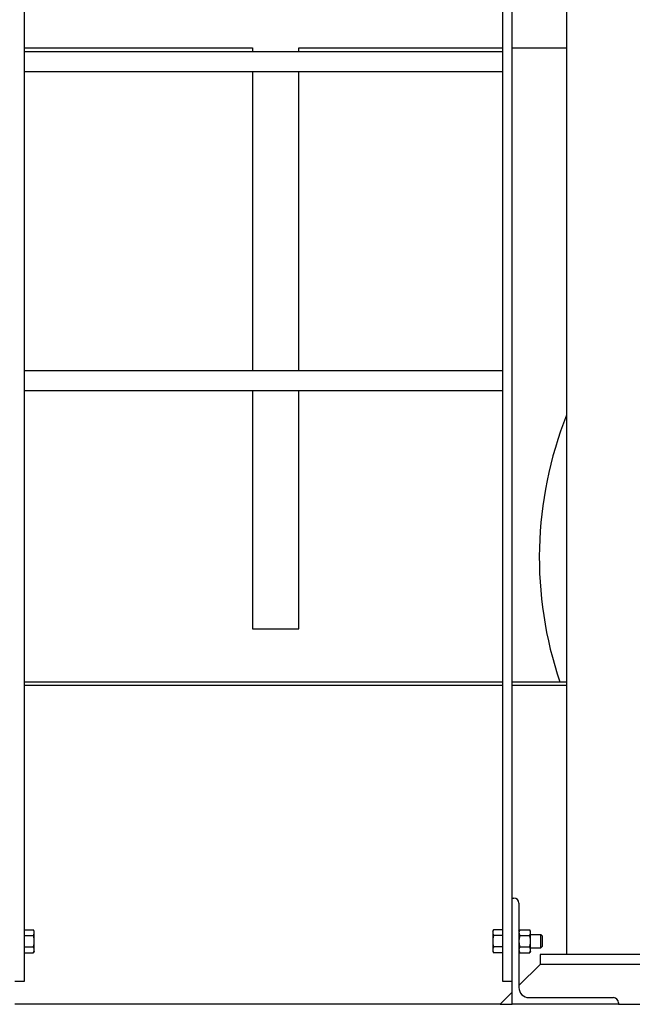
# Model space of a CAD drawing. Header units: inches. Extents: x 5 to 1128, y -85 to 748.
# Tile 552 of 656: x 995 to 1018, y 156 to 193. Entities that reach past the tile are written whole.
import ezdxf

# ---------------------------------------------------------------- set-up
doc = ezdxf.new("R2010")
doc.units = ezdxf.units.IN
doc.header["$LTSCALE"] = 32
doc.header["$MEASUREMENT"] = 0
doc.layers.add('Visible (ANSI)', color=7, linetype='Continuous', lineweight=30)

msp = doc.modelspace()

# ---------------------------------------------------------------- linework, layer by layer
at = {"layer": 'Visible (ANSI)'}
for p, q in [((995.22578, 157.10867), (995.22578, 268.54801)), ((1013.22578, 268.54801), (1013.22578, 157.10867)), ((1013.60078, 157.10867), (1013.60078, 268.54801)), ((1015.64578, 261.40444), (1015.64578, 158.10867)), ((995.22578, 192.23367), (1003.80578, 192.23367)), ((995.22578, 192.09367), (1013.22578, 192.09367)), ((1003.80578, 192.23367), (1003.80578, 192.09367)), ((1005.55578, 192.23367), (1013.22578, 192.23367)), ((1005.55578, 192.09367), (1005.55578, 192.23367)), ((1013.60078, 192.23367), (1015.64578, 192.23367)), ((995.22578, 191.34367), (1013.22578, 191.34367)), ((1003.80578, 191.34367), (1003.80578, 180.09367)), ((1005.55578, 180.09367), (1005.55578, 191.34367)), ((995.22578, 180.09367), (1013.22578, 180.09367)), ((995.22578, 179.34367), (1013.22578, 179.34367)), ((1003.80578, 179.34367), (1003.80578, 170.36817)), ((1005.55578, 170.36817), (1005.55578, 179.34367)), ((1003.80578, 170.36817), (1005.55578, 170.36817)), ((995.22578, 168.36817), (1013.22578, 168.36817)), ((1013.60078, 168.36817), (1015.39362, 168.36817)), ((1015.39362, 168.36817), (1015.64578, 168.36817)), ((1013.22578, 168.23367), (995.22578, 168.23367)), ((1013.22578, 168.23367), (995.22578, 168.23367)), ((1015.64578, 168.23367), (1013.60078, 168.23367)), ((1015.64578, 168.23367), (1013.60078, 168.23367)), ((1013.60078, 156.23367), (1013.60078, 160.23367)), ((1013.60078, 160.23367), (1013.66078, 160.23367)), ((1013.85078, 160.04367), (1013.85078, 156.86367)), ((995.22579, 159.04168), (995.55629, 159.04168)), ((995.22579, 158.93343), (995.22579, 159.04168)), ((995.58979, 158.98367), (995.55629, 159.04168)), ((1012.86178, 158.98367), (1012.89527, 159.04168)), ((1013.22578, 159.04168), (1012.89527, 159.04168)), ((1013.22578, 159.04168), (1013.22578, 158.93343)), ((1013.85078, 158.98367), (1013.88428, 159.04168)), ((1013.88428, 159.04168), (1014.25529, 159.04168)), ((1014.28878, 158.98367), (1014.25529, 159.04168)), ((995.22579, 158.98367), (995.22578, 158.98367)), ((995.22579, 158.82518), (995.22579, 158.93343)), ((995.22579, 158.82518), (995.55629, 158.82518)), ((995.22579, 158.60867), (995.22579, 158.82518)), ((995.58979, 158.93343), (995.58979, 158.98367)), ((995.58979, 158.60867), (995.58979, 158.93343)), ((1012.86178, 158.98367), (1012.86178, 158.93343)), ((1012.86178, 158.93343), (1012.86178, 158.60867)), ((1013.22578, 158.82518), (1012.89527, 158.82518)), ((1013.22578, 158.98367), (1013.22578, 158.98367)), ((1013.22578, 158.93343), (1013.22578, 158.82518)), ((1013.22578, 158.82518), (1013.22578, 158.60867)), ((1013.88428, 158.82518), (1014.25529, 158.82518)), ((1014.28878, 158.93343), (1014.28878, 158.98367)), ((1014.28878, 158.60867), (1014.28878, 158.93343)), ((1014.28878, 158.85867), (1014.68001, 158.85867)), ((1014.68001, 158.35867), (1014.68001, 158.85867)), ((1014.72578, 158.81148), (1014.68001, 158.85867)), ((1014.72578, 158.81148), (1014.72578, 158.40586)), ((995.22579, 158.39216), (995.22579, 158.60867)), ((995.22579, 158.28391), (995.22579, 158.39216)), ((995.22579, 158.39216), (995.55629, 158.39216)), ((995.22579, 158.17566), (995.22579, 158.28391)), ((995.58979, 158.28391), (995.58979, 158.60867)), ((995.58979, 158.23367), (995.58979, 158.28391)), ((1012.86178, 158.60867), (1012.86178, 158.28391)), ((1012.86178, 158.28391), (1012.86178, 158.23367)), ((1013.22578, 158.39216), (1012.89527, 158.39216)), ((1013.22578, 158.60867), (1013.22578, 158.39216)), ((1013.22578, 158.39216), (1013.22578, 158.28391)), ((1013.22578, 158.28391), (1013.22578, 158.17566)), ((1013.88428, 158.39216), (1014.25529, 158.39216)), ((1014.28878, 158.28391), (1014.28878, 158.60867)), ((1014.28878, 158.35867), (1014.68001, 158.35867)), ((1014.28878, 158.23367), (1014.28878, 158.28391)), ((1014.72578, 158.40586), (1014.68001, 158.35867)), ((995.22579, 158.23367), (995.22578, 158.23367)), ((995.22579, 158.17566), (995.55629, 158.17566)), ((995.58979, 158.23367), (995.55629, 158.17566)), ((1012.86178, 158.23367), (1012.89527, 158.17566)), ((1013.22578, 158.17566), (1012.89527, 158.17566)), ((1013.22578, 158.23367), (1013.22578, 158.23367)), ((1013.85078, 158.23367), (1013.88428, 158.17566)), ((1013.88428, 158.17566), (1014.25529, 158.17566)), ((1014.28878, 158.23367), (1014.25529, 158.17566)), ((1019.64578, 158.10867), (1014.64578, 158.10867)), ((1014.64578, 158.10867), (1014.64578, 157.73367)), ((1014.64578, 157.73367), (1013.85078, 156.93867)), ((1019.64578, 157.73367), (1014.64578, 157.73367)), ((1019.64578, 157.73367), (1014.64578, 157.73367)), ((994.85078, 157.10867), (995.22578, 157.10867)), ((1013.22578, 157.10867), (1013.60078, 157.10867)), ((1013.60078, 156.68867), (1013.14578, 156.23367)), ((1014.23078, 156.48367), (1017.41078, 156.48367)), ((1013.14578, 156.23367), (994.85078, 156.23367)), ((1013.14578, 156.23367), (1013.60078, 156.23367)), ((1017.60078, 156.23367), (1013.60078, 156.23367)), ((1017.60078, 156.29367), (1017.60078, 156.23367)), ((1017.60078, 156.23367), (1021.14578, 156.23367))]:
    msp.add_line(p, q, dxfattribs=at)
for centre, radius, start, end in [((1029.11828, 173.04617), 14.5, 158.300831, 198.821487), ((1013.66078, 160.04367), 0.19, 0, 90), ((1014.23078, 156.86367), 0.38, 180, 270), ((1017.41078, 156.29367), 0.19, 0, 90)]:
    msp.add_arc(centre, radius, start, end, dxfattribs=at)
for points in [[(995.58979, 158.93343), (995.58979, 158.98367), (995.55629, 159.04168)], [(1012.89527, 159.04168), (1012.86178, 158.98367), (1012.86178, 158.93343)], [(1013.88428, 159.04168), (1013.85078, 158.98367), (1013.85078, 158.93343)], [(1014.28878, 158.93343), (1014.28878, 158.98367), (1014.25529, 159.04168)], [(995.55629, 158.82518), (995.58979, 158.88319), (995.58979, 158.93343)], [(995.58979, 158.60867), (995.58979, 158.70915), (995.55629, 158.82518)], [(1012.86178, 158.93343), (1012.86178, 158.88319), (1012.89527, 158.82518)], [(1012.89527, 158.82518), (1012.86178, 158.70915), (1012.86178, 158.60867)], [(1013.85078, 158.93343), (1013.85078, 158.88319), (1013.88428, 158.82518)], [(1013.88428, 158.82518), (1013.85078, 158.70915), (1013.85078, 158.60867)], [(1014.25529, 158.82518), (1014.28878, 158.88319), (1014.28878, 158.93343)], [(1014.28878, 158.60867), (1014.28878, 158.70915), (1014.25529, 158.82518)], [(995.55629, 158.39216), (995.58979, 158.50819), (995.58979, 158.60867)], [(995.58979, 158.28391), (995.58979, 158.33415), (995.55629, 158.39216)], [(995.55629, 158.17566), (995.58979, 158.23367), (995.58979, 158.28391)], [(1012.86178, 158.60867), (1012.86178, 158.50819), (1012.89527, 158.39216)], [(1012.89527, 158.39216), (1012.86178, 158.33415), (1012.86178, 158.28391)], [(1012.86178, 158.28391), (1012.86178, 158.23367), (1012.89527, 158.17566)], [(1013.85078, 158.60867), (1013.85078, 158.50819), (1013.88428, 158.39216)], [(1013.88428, 158.39216), (1013.85078, 158.33415), (1013.85078, 158.28391)], [(1013.85078, 158.28391), (1013.85078, 158.23367), (1013.88428, 158.17566)], [(1014.25529, 158.39216), (1014.28878, 158.50819), (1014.28878, 158.60867)], [(1014.28878, 158.28391), (1014.28878, 158.33415), (1014.25529, 158.39216)], [(1014.25529, 158.17566), (1014.28878, 158.23367), (1014.28878, 158.28391)]]:
    msp.add_rational_spline(points, [1, 1.0379548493, 1], degree=2, dxfattribs=at)

doc.saveas('drawing.dxf')
